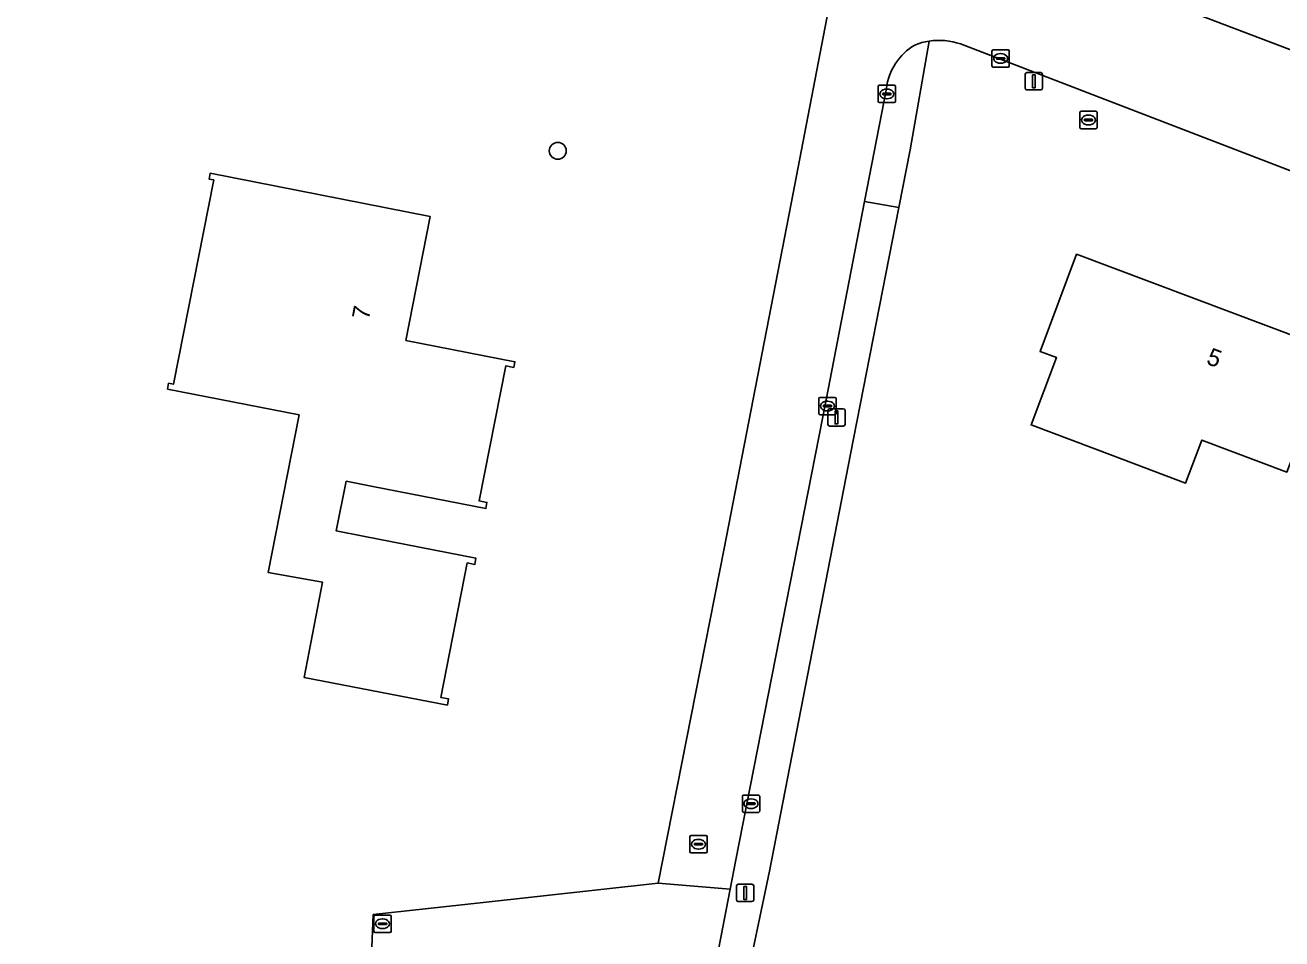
# Model space of a CAD drawing. Extents: x 162417 to 163722, y 384268 to 385417.
# Drawn here: x 163118.6 to 163191, y 385229.9 to 385282.5 of the extents above; entities that cross this region are included whole.
import ezdxf

# ---------------------------------------------------------------- set-up
doc = ezdxf.new("R2010")
doc.units = 0
for name, color, linetype in [('IMGEO_Boom', 7, 'Continuous'), ('IMGEO_Brandkraan', 7, 'Continuous'), ('IMGEO_Erf', 7, 'Continuous'), ('IMGEO_Groenvoorziening', 7, 'Continuous'), ('IMGEO_Kolk', 7, 'Continuous'), ('IMGEO_Lichtmast', 7, 'Continuous'), ('IMGEO_Pand', 7, 'Continuous'), ('IMGEO_Pand_nummerreeks', 7, 'Continuous'), ('IMGEO_Rijbaan_lokaal_gesloten', 7, 'Continuous'), ('IMGEO_Rioolput', 7, 'Continuous')]:
    doc.layers.add(name, color=color, linetype=linetype)

msp = doc.modelspace()

# ---------------------------------------------------------------- linework, layer by layer
at = {"layer": 'IMGEO_Boom'}
msp.add_circle((163149.271, 385275.28), 0.489, dxfattribs=at)
at = {"layer": 'IMGEO_Brandkraan'}
for p, q in [((163179.36, 385276.631), (163179.36, 385277.483)), ((163179.435, 385277.557), (163180.287, 385277.557)), ((163179.662, 385277.1), (163180.06, 385277.1)), ((163179.848, 385277.337), (163179.873, 385277.337)), ((163180.361, 385277.483), (163180.361, 385276.631)), ((163180.287, 385276.557), (163179.435, 385276.557)), ((163179.619, 385277.051), (163179.619, 385277.063)), ((163180.057, 385277.014), (163179.659, 385277.014)), ((163179.871, 385276.777), (163179.846, 385276.777)), ((163180.103, 385277.063), (163180.103, 385277.051))]:
    msp.add_line(p, q, dxfattribs=at)
for points in [[(163179.36, 385276.631), (163179.36, 385277.483)], [(163179.435, 385277.557), (163180.287, 385277.557)], [(163180.361, 385277.483), (163180.361, 385276.631)], [(163180.287, 385276.557), (163179.435, 385276.557)]]:
    msp.add_lwpolyline(points, dxfattribs=at)
for centre, radius, start, end in [((163179.437, 385277.481), 0.0765, 91.55205, 178.44795), ((163179.437, 385277.481), 0.0765, 91.55205, 178.44795), ((163179.659, 385277.06), 0.0403, 85.87752, 175.75265), ((163180.064, 385277.062), 0.0386, 1.73085, 96.63898), ((163180.285, 385277.481), 0.0765, 1.55205, 88.44795), ((163180.285, 385277.481), 0.0765, 1.55205, 88.44795), ((163179.437, 385276.633), 0.0765, 181.55205, 268.44795), ((163179.437, 385276.633), 0.0765, 181.55205, 268.44795), ((163179.656, 385277.05), 0.0366, 178.93798, 274.71019), ((163180.06, 385277.057), 0.043, 264.86636, 352.45326), ((163180.285, 385276.633), 0.0765, 271.55205, 358.44795), ((163180.285, 385276.633), 0.0765, 271.55205, 358.44795)]:
    msp.add_arc(centre, radius, start, end, dxfattribs=at)
for centre, major_axis, ratio, start_param, end_param in [((163179.847, 385277.057), (-0.387, 0.002), 0.722429, 4.712389, 7.853982), ((163179.872, 385277.057), (-0.39, 0.002), 0.717154, 1.570796, 4.712389)]:
    msp.add_ellipse(centre, major_axis=major_axis, ratio=ratio, start_param=start_param, end_param=end_param, dxfattribs=at)
at = {"layer": 'IMGEO_Erf'}
for points in [[(163184.131, 385283.914), (163230.586, 385266.263), (163272.829, 385250), (163277.559, 385248.179), (163278.574, 385250), (163307.686, 385302.216), (163291.557, 385311.67), (163280.277, 385318.062), (163247.492, 385335.181), (163246.263, 385335.823), (163212.847, 385351.737), (163184.213, 385364.005), (163174.141, 385368.012), (163167.217, 385370.454)], [(163138.494, 385227.958), (163138.631, 385231.268), (163144.802, 385231.946), (163155.064, 385233.08), (163158.856, 385252.358), (163162.73, 385272.255), (163165.057, 385284.448), (163166.376, 385291.066), (163170.245, 385310.39), (163171.607, 385317.191), (163154.656, 385322.143), (163125.257, 385340.42), (163123.467, 385331.446), (163115.673, 385292.374)], [(163170.674, 385281.604), (163169.572, 385275.336), (163168.923, 385272.01), (163166.15, 385257.796), (163161.465, 385233.778), (163158.43, 385219.323), (163157.77, 385204.334), (163158.997, 385192.166)], [(163274.704, 385242.119), (163254.239, 385250), (163172.476, 385281.443)]]:
    msp.add_lwpolyline(points, dxfattribs=at)
for points in [[(163134.359, 385260.058), (163126.774, 385261.551), (163126.84, 385261.884), (163127.115, 385261.83), (163129.441, 385273.602), (163129.167, 385273.656), (163129.232, 385273.99), (163141.919, 385271.493), (163140.515, 385264.36), (163146.794, 385263.123), (163146.731, 385262.804), (163146.267, 385262.888), (163144.736, 385255.111), (163145.187, 385255.022), (163145.123, 385254.668), (163138.616, 385255.938), (163137.075, 385256.239), (163136.502, 385253.376), (163138.043, 385253.076), (163144.55, 385251.805), (163144.494, 385251.445), (163144.047, 385251.538), (163142.531, 385243.772), (163142.975, 385243.694), (163142.91, 385243.34), (163134.656, 385244.923), (163135.71, 385250.423), (163132.572, 385250.982)], [(163181.236, 385257.722), (163176.556, 385259.482), (163178.019, 385263.369), (163177.069, 385263.726), (163179.173, 385269.319), (163196.846, 385262.671), (163195.086, 385257.991), (163194.725, 385257.031), (163191.811, 385258.127), (163191.3, 385256.768), (163186.393, 385258.614), (163185.459, 385256.133)]]:
    msp.add_lwpolyline(points, close=True, dxfattribs=at)
msp.add_arc((163171.244, 385277.817), 3.83, 71.23155, 98.55736, dxfattribs=at)
at = {"layer": 'IMGEO_Groenvoorziening'}
for points in [[(163168.212, 385278.873), (163166.949, 385272.358), (163168.923, 385272.01), (163169.572, 385275.336), (163170.674, 385281.604)], [(163168.923, 385272.01), (163166.949, 385272.358), (163164.734, 385260.926), (163159.528, 385234.427), (163159.201, 385232.729), (163156.563, 385219.018)], [(163158.997, 385192.166), (163157.77, 385204.334), (163158.43, 385219.323), (163161.465, 385233.778), (163166.15, 385257.796), (163168.923, 385272.01)]]:
    msp.add_lwpolyline(points, dxfattribs=at)
for centre, radius, start, end in [((163171.266, 385277.765), 3.884, 98.76237, 111.50299), ((163171.638, 385278.428), 3.455, 121.32079, 172.59612)]:
    msp.add_arc(centre, radius, start, end, dxfattribs=at)
at = {"layer": 'IMGEO_Kolk'}
for p, q in [((163174.295, 385280.179), (163174.295, 385281.031)), ((163174.37, 385281.105), (163175.222, 385281.105)), ((163174.783, 385280.885), (163174.808, 385280.885)), ((163175.296, 385281.031), (163175.296, 385280.179)), ((163175.222, 385280.105), (163174.37, 385280.105)), ((163174.554, 385280.599), (163174.554, 385280.611)), ((163174.992, 385280.562), (163174.594, 385280.562)), ((163174.597, 385280.648), (163174.995, 385280.648)), ((163174.806, 385280.325), (163174.781, 385280.325)), ((163175.038, 385280.611), (163175.038, 385280.599)), ((163167.737, 385278.132), (163167.737, 385278.984)), ((163167.812, 385279.058), (163168.664, 385279.058)), ((163167.996, 385278.552), (163167.996, 385278.564)), ((163168.039, 385278.601), (163168.437, 385278.601)), ((163168.225, 385278.838), (163168.25, 385278.838)), ((163168.48, 385278.564), (163168.48, 385278.552)), ((163168.738, 385278.984), (163168.738, 385278.132)), ((163168.664, 385278.058), (163167.812, 385278.058)), ((163168.434, 385278.515), (163168.036, 385278.515)), ((163168.248, 385278.278), (163168.223, 385278.278)), ((163164.316, 385260.149), (163164.316, 385261.001)), ((163164.391, 385261.075), (163165.243, 385261.075)), ((163164.575, 385260.569), (163164.575, 385260.581)), ((163165.013, 385260.532), (163164.615, 385260.532)), ((163164.618, 385260.618), (163165.016, 385260.618)), ((163164.804, 385260.855), (163164.829, 385260.855)), ((163165.059, 385260.581), (163165.059, 385260.569)), ((163165.317, 385261.001), (163165.317, 385260.149)), ((163165.243, 385260.075), (163164.391, 385260.075)), ((163164.827, 385260.295), (163164.802, 385260.295)), ((163159.908, 385237.232), (163159.908, 385238.084)), ((163159.983, 385238.158), (163160.835, 385238.158)), ((163160.909, 385238.084), (163160.909, 385237.232)), ((163160.167, 385237.652), (163160.167, 385237.664)), ((163160.605, 385237.615), (163160.207, 385237.615)), ((163160.21, 385237.701), (163160.608, 385237.701)), ((163160.419, 385237.378), (163160.394, 385237.378)), ((163160.396, 385237.938), (163160.421, 385237.938)), ((163160.651, 385237.664), (163160.651, 385237.652)), ((163160.835, 385237.158), (163159.983, 385237.158)), ((163138.668, 385230.313), (163138.668, 385231.165)), ((163138.743, 385231.239), (163139.595, 385231.239)), ((163138.927, 385230.733), (163138.927, 385230.745)), ((163138.97, 385230.782), (163139.368, 385230.782)), ((163139.156, 385231.019), (163139.181, 385231.019)), ((163139.411, 385230.745), (163139.411, 385230.733)), ((163139.669, 385231.165), (163139.669, 385230.313)), ((163139.595, 385230.239), (163138.743, 385230.239)), ((163139.365, 385230.696), (163138.967, 385230.696)), ((163139.179, 385230.459), (163139.154, 385230.459))]:
    msp.add_line(p, q, dxfattribs=at)
for points in [[(163174.295, 385280.179), (163174.295, 385281.031)], [(163174.37, 385281.105), (163175.222, 385281.105)], [(163175.296, 385281.031), (163175.296, 385280.179)], [(163175.222, 385280.105), (163174.37, 385280.105)], [(163167.737, 385278.132), (163167.737, 385278.984)], [(163167.812, 385279.058), (163168.664, 385279.058)], [(163168.738, 385278.984), (163168.738, 385278.132)], [(163168.664, 385278.058), (163167.812, 385278.058)], [(163164.316, 385260.149), (163164.316, 385261.001)], [(163164.391, 385261.075), (163165.243, 385261.075)], [(163165.317, 385261.001), (163165.317, 385260.149)], [(163165.243, 385260.075), (163164.391, 385260.075)], [(163159.908, 385237.232), (163159.908, 385238.084)], [(163159.983, 385238.158), (163160.835, 385238.158)], [(163160.909, 385238.084), (163160.909, 385237.232)], [(163160.835, 385237.158), (163159.983, 385237.158)], [(163138.668, 385230.313), (163138.668, 385231.165)], [(163138.743, 385231.239), (163139.595, 385231.239)], [(163139.669, 385231.165), (163139.669, 385230.313)], [(163139.595, 385230.239), (163138.743, 385230.239)]]:
    msp.add_lwpolyline(points, dxfattribs=at)
for centre, radius, start, end in [((163174.372, 385281.029), 0.0765, 91.55205, 178.44795), ((163174.372, 385281.029), 0.0765, 91.55205, 178.44795), ((163175.22, 385281.029), 0.0765, 1.55205, 88.44795), ((163175.22, 385281.029), 0.0765, 1.55205, 88.44795), ((163174.372, 385280.181), 0.0765, 181.55205, 268.44795), ((163174.372, 385280.181), 0.0765, 181.55205, 268.44795), ((163174.594, 385280.608), 0.0403, 85.87752, 175.75265), ((163174.591, 385280.598), 0.0366, 178.93798, 274.71019), ((163174.995, 385280.605), 0.043, 264.86636, 352.45326), ((163174.999, 385280.61), 0.0386, 1.73085, 96.63898), ((163175.22, 385280.181), 0.0765, 271.55205, 358.44795), ((163175.22, 385280.181), 0.0765, 271.55205, 358.44795), ((163167.814, 385278.982), 0.0765, 91.55205, 178.44795), ((163167.814, 385278.982), 0.0765, 91.55205, 178.44795), ((163168.036, 385278.561), 0.0403, 85.87752, 175.75265), ((163168.033, 385278.551), 0.0366, 178.93798, 274.71019), ((163168.437, 385278.558), 0.043, 264.86636, 352.45326), ((163168.441, 385278.563), 0.0386, 1.73085, 96.63898), ((163168.662, 385278.982), 0.0765, 1.55205, 88.44795), ((163168.662, 385278.982), 0.0765, 1.55205, 88.44795), ((163167.814, 385278.134), 0.0765, 181.55205, 268.44795), ((163167.814, 385278.134), 0.0765, 181.55205, 268.44795), ((163168.662, 385278.134), 0.0765, 271.55205, 358.44795), ((163168.662, 385278.134), 0.0765, 271.55205, 358.44795), ((163164.393, 385260.999), 0.0765, 91.55205, 178.44795), ((163164.393, 385260.999), 0.0765, 91.55205, 178.44795), ((163164.615, 385260.578), 0.0403, 85.87752, 175.75265), ((163164.612, 385260.568), 0.0366, 178.93798, 274.71019), ((163165.016, 385260.575), 0.043, 264.86636, 352.45326), ((163165.02, 385260.58), 0.0386, 1.73085, 96.63898), ((163165.241, 385260.999), 0.0765, 1.55205, 88.44795), ((163165.241, 385260.999), 0.0765, 1.55205, 88.44795), ((163164.393, 385260.151), 0.0765, 181.55205, 268.44795), ((163164.393, 385260.151), 0.0765, 181.55205, 268.44795), ((163165.241, 385260.151), 0.0765, 271.55205, 358.44795), ((163165.241, 385260.151), 0.0765, 271.55205, 358.44795), ((163159.985, 385238.082), 0.0765, 91.55205, 178.44795), ((163159.985, 385238.082), 0.0765, 91.55205, 178.44795), ((163160.833, 385238.082), 0.0765, 1.55205, 88.44795), ((163160.833, 385238.082), 0.0765, 1.55205, 88.44795), ((163160.207, 385237.661), 0.0403, 85.87752, 175.75265), ((163160.204, 385237.651), 0.0366, 178.93798, 274.71019), ((163160.608, 385237.658), 0.043, 264.86636, 352.45326), ((163160.612, 385237.663), 0.0386, 1.73085, 96.63898), ((163159.985, 385237.234), 0.0765, 181.55205, 268.44795), ((163159.985, 385237.234), 0.0765, 181.55205, 268.44795), ((163160.833, 385237.234), 0.0765, 271.55205, 358.44795), ((163160.833, 385237.234), 0.0765, 271.55205, 358.44795), ((163138.745, 385231.163), 0.0765, 91.55205, 178.44795), ((163138.745, 385231.163), 0.0765, 91.55205, 178.44795), ((163138.967, 385230.742), 0.0403, 85.87752, 175.75265), ((163138.964, 385230.732), 0.0366, 178.93798, 274.71019), ((163139.368, 385230.739), 0.043, 264.86636, 352.45326), ((163139.372, 385230.744), 0.0386, 1.73085, 96.63898), ((163139.593, 385231.163), 0.0765, 1.55205, 88.44795), ((163139.593, 385231.163), 0.0765, 1.55205, 88.44795), ((163138.745, 385230.315), 0.0765, 181.55205, 268.44795), ((163138.745, 385230.315), 0.0765, 181.55205, 268.44795), ((163139.593, 385230.315), 0.0765, 271.55205, 358.44795), ((163139.593, 385230.315), 0.0765, 271.55205, 358.44795)]:
    msp.add_arc(centre, radius, start, end, dxfattribs=at)
for centre, major_axis, ratio, start_param, end_param in [((163174.782, 385280.605), (-0.387, 0.002), 0.722429, 4.712389, 7.853982), ((163174.807, 385280.605), (-0.39, 0.002), 0.717154, 1.570796, 4.712389), ((163168.224, 385278.558), (-0.387, 0.002), 0.722429, 4.712389, 7.853982), ((163168.249, 385278.558), (-0.39, 0.002), 0.717154, 1.570796, 4.712389), ((163164.803, 385260.575), (-0.387, 0.002), 0.722429, 4.712389, 7.853982), ((163164.828, 385260.575), (-0.39, 0.002), 0.717154, 1.570796, 4.712389), ((163160.395, 385237.658), (-0.387, 0.002), 0.722429, 4.712389, 7.853982), ((163160.42, 385237.658), (-0.39, 0.002), 0.717154, 1.570796, 4.712389), ((163139.155, 385230.739), (-0.387, 0.002), 0.722429, 4.712389, 7.853982), ((163139.18, 385230.739), (-0.39, 0.002), 0.717154, 1.570796, 4.712389)]:
    msp.add_ellipse(centre, major_axis=major_axis, ratio=ratio, start_param=start_param, end_param=end_param, dxfattribs=at)
at = {"layer": 'IMGEO_Lichtmast'}
for p, q in [((163176.215, 385278.89), (163176.215, 385279.69)), ((163176.215, 385279.69), (163176.215, 385278.89)), ((163176.315, 385279.79), (163177.105, 385279.79)), ((163177.105, 385279.79), (163176.315, 385279.79)), ((163177.205, 385279.69), (163177.205, 385278.89)), ((163177.205, 385278.89), (163177.205, 385279.69)), ((163177.105, 385278.79), (163176.315, 385278.79)), ((163176.315, 385278.79), (163177.105, 385278.79)), ((163164.836, 385259.519), (163164.836, 385260.319)), ((163164.836, 385260.319), (163164.836, 385259.519)), ((163164.936, 385260.419), (163165.726, 385260.419)), ((163165.726, 385260.419), (163164.936, 385260.419)), ((163165.826, 385260.319), (163165.826, 385259.519)), ((163165.826, 385259.519), (163165.826, 385260.319)), ((163165.726, 385259.419), (163164.936, 385259.419)), ((163164.936, 385259.419), (163165.726, 385259.419)), ((163159.572, 385232.118), (163159.572, 385232.918)), ((163159.572, 385232.918), (163159.572, 385232.118)), ((163159.672, 385233.018), (163160.462, 385233.018)), ((163160.462, 385233.018), (163159.672, 385233.018)), ((163160.562, 385232.918), (163160.562, 385232.118)), ((163160.562, 385232.118), (163160.562, 385232.918)), ((163160.462, 385232.018), (163159.672, 385232.018)), ((163159.672, 385232.018), (163160.462, 385232.018))]:
    msp.add_line(p, q, dxfattribs=at)
for points in [[(163176.635, 385279.665), (163176.785, 385279.665), (163176.785, 385278.915), (163176.635, 385278.915), (163176.635, 385279.665)], [(163165.256, 385260.294), (163165.406, 385260.294), (163165.406, 385259.544), (163165.256, 385259.544), (163165.256, 385260.294)], [(163159.992, 385232.893), (163160.142, 385232.893), (163160.142, 385232.143), (163159.992, 385232.143), (163159.992, 385232.893)]]:
    msp.add_lwpolyline(points, dxfattribs=at)
for centre, start, end in [((163176.315, 385279.69), 90, 180), ((163176.315, 385279.69), 90, 180), ((163177.105, 385279.69), 0, 90), ((163177.105, 385279.69), 360, 90), ((163176.315, 385278.89), 180, 270), ((163176.315, 385278.89), 180, 270), ((163177.105, 385278.89), 270, 0), ((163177.105, 385278.89), 270, 0), ((163164.936, 385260.319), 90, 180), ((163164.936, 385260.319), 90, 180), ((163165.726, 385260.319), 0, 90), ((163165.726, 385260.319), 360, 90), ((163164.936, 385259.519), 180, 270), ((163164.936, 385259.519), 180, 270), ((163165.726, 385259.519), 270, 0), ((163165.726, 385259.519), 270, 0), ((163159.672, 385232.918), 90, 180), ((163159.672, 385232.918), 90, 180), ((163160.462, 385232.918), 0, 90), ((163160.462, 385232.918), 360, 90), ((163159.672, 385232.118), 180, 270), ((163159.672, 385232.118), 180, 270), ((163160.462, 385232.118), 270, 0), ((163160.462, 385232.118), 270, 0)]:
    msp.add_arc(centre, 0.1, start, end, dxfattribs=at)
at = {"layer": 'IMGEO_Pand'}
for points in [[(163136.502, 385253.376), (163137.075, 385256.239), (163138.616, 385255.938), (163145.123, 385254.668), (163145.187, 385255.022), (163144.736, 385255.111), (163146.267, 385262.888), (163146.731, 385262.804), (163146.794, 385263.123), (163140.515, 385264.36), (163141.919, 385271.493), (163129.232, 385273.99), (163129.167, 385273.656), (163129.441, 385273.602), (163127.115, 385261.83), (163126.84, 385261.884), (163126.774, 385261.551), (163134.359, 385260.058), (163132.572, 385250.982), (163135.71, 385250.423), (163134.656, 385244.923), (163142.91, 385243.34), (163142.975, 385243.694), (163142.531, 385243.772), (163144.047, 385251.538), (163144.494, 385251.445), (163144.55, 385251.805), (163138.043, 385253.076)], [(163181.236, 385257.722), (163185.459, 385256.133), (163186.393, 385258.614), (163191.3, 385256.768), (163191.811, 385258.127), (163194.725, 385257.031), (163195.086, 385257.991), (163196.846, 385262.671), (163179.173, 385269.319), (163177.069, 385263.726), (163178.019, 385263.369), (163176.556, 385259.482)]]:
    msp.add_lwpolyline(points, close=True, dxfattribs=at)
at = {"layer": 'IMGEO_Rijbaan_lokaal_gesloten'}
for points in [[(163182.62, 385284.847), (163175.369, 385287.688), (163174.82, 385287.846), (163166.376, 385291.066), (163165.057, 385284.448), (163162.73, 385272.255), (163158.856, 385252.358), (163155.064, 385233.08), (163159.201, 385232.729), (163159.528, 385234.427), (163164.734, 385260.926), (163166.949, 385272.358), (163168.212, 385278.873)], [(163279.966, 385247.222), (163277.559, 385248.179), (163272.829, 385250), (163230.586, 385266.263), (163184.131, 385283.914)], [(163172.476, 385281.443), (163254.239, 385250), (163274.704, 385242.119), (163275.759, 385241.708), (163277.16, 385240.937)], [(163159.201, 385232.729), (163155.064, 385233.08), (163144.802, 385231.946), (163138.631, 385231.268), (163138.494, 385227.958), (163138.829, 385225.865), (163139.534, 385219.208), (163145.471, 385219.825), (163148.094, 385220.086)], [(163156.563, 385219.018), (163159.201, 385232.729)]]:
    msp.add_lwpolyline(points, dxfattribs=at)
for centre, radius, start, end in [((163171.266, 385277.765), 3.884, 98.76237, 111.50299), ((163171.244, 385277.817), 3.83, 71.23155, 98.55736), ((163171.638, 385278.428), 3.455, 121.32079, 172.59612)]:
    msp.add_arc(centre, radius, start, end, dxfattribs=at)
at = {"layer": 'IMGEO_Rioolput'}
for p, q in [((163156.957, 385235.823), (163157.809, 385235.823)), ((163156.882, 385234.897), (163156.882, 385235.749)), ((163157.141, 385235.317), (163157.141, 385235.329)), ((163157.579, 385235.28), (163157.181, 385235.28)), ((163157.184, 385235.366), (163157.582, 385235.366)), ((163157.37, 385235.603), (163157.395, 385235.603)), ((163157.625, 385235.329), (163157.625, 385235.317)), ((163157.883, 385235.749), (163157.883, 385234.897)), ((163157.809, 385234.823), (163156.957, 385234.823)), ((163157.393, 385235.043), (163157.368, 385235.043))]:
    msp.add_line(p, q, dxfattribs=at)
for points in [[(163156.957, 385235.823), (163157.809, 385235.823)], [(163156.882, 385234.897), (163156.882, 385235.749)], [(163157.883, 385235.749), (163157.883, 385234.897)], [(163157.809, 385234.823), (163156.957, 385234.823)]]:
    msp.add_lwpolyline(points, dxfattribs=at)
for centre, radius, start, end in [((163156.959, 385235.747), 0.0765, 91.55205, 178.44795), ((163156.959, 385235.747), 0.0765, 91.55205, 178.44795), ((163157.807, 385235.747), 0.0765, 1.55205, 88.44795), ((163157.807, 385235.747), 0.0765, 1.55205, 88.44795), ((163157.181, 385235.326), 0.0403, 85.87752, 175.75265), ((163157.178, 385235.316), 0.0366, 178.93798, 274.71019), ((163157.582, 385235.323), 0.043, 264.86636, 352.45326), ((163157.586, 385235.328), 0.0386, 1.73085, 96.63898), ((163156.959, 385234.899), 0.0765, 181.55205, 268.44795), ((163156.959, 385234.899), 0.0765, 181.55205, 268.44795), ((163157.807, 385234.899), 0.0765, 271.55205, 358.44795), ((163157.807, 385234.899), 0.0765, 271.55205, 358.44795)]:
    msp.add_arc(centre, radius, start, end, dxfattribs=at)
for centre, major_axis, ratio, start_param, end_param in [((163157.369, 385235.323), (-0.387, 0.002), 0.722429, 4.712389, 7.853982), ((163157.394, 385235.323), (-0.39, 0.002), 0.717154, 1.570796, 4.712389)]:
    msp.add_ellipse(centre, major_axis=major_axis, ratio=ratio, start_param=start_param, end_param=end_param, dxfattribs=at)

# ---------------------------------------------------------------- texts
at = {"layer": 'IMGEO_Pand_nummerreeks'}
for s, rotation, p in [('7', 79.41376, (163138.379, 385265.507)), ('5', 339.38536, (163186.596, 385263.023))]:
    msp.add_text(s, height=1, rotation=rotation, dxfattribs=at).set_placement(p)

doc.saveas('drawing.dxf')
